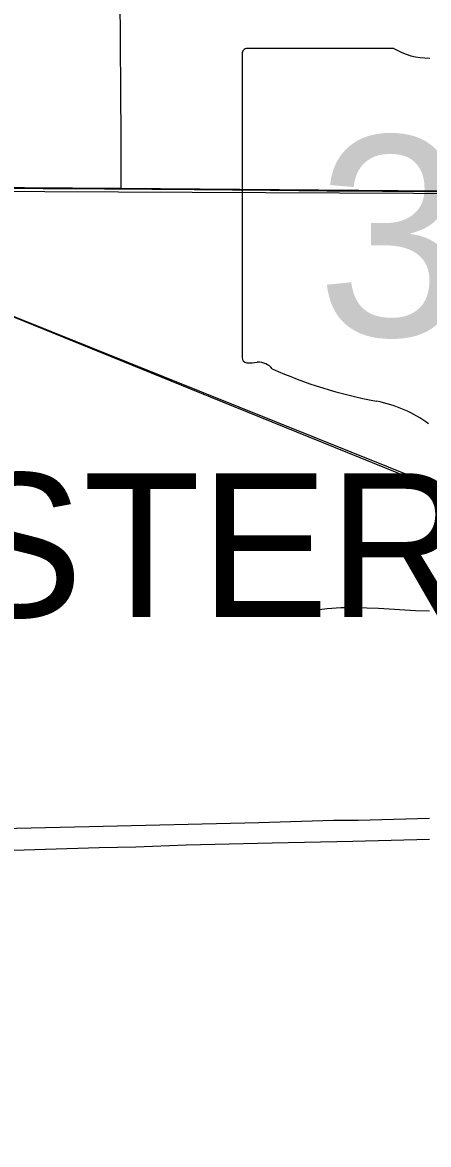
# Model space of a CAD drawing. Extents: x 0 to 34, y 0 to 22.
# Drawn here: x 7.505 to 7.773, y 19.661 to 20.4 of the extents above; entities that cross this region are included whole.
import ezdxf

# ---------------------------------------------------------------- set-up
doc = ezdxf.new("R2010")
doc.units = 0
for name, color, linetype in [('GM_X_City_Street', 7, 'Continuous'), ('GM_X_Corporation_Text', 7, 'Continuous'), ('GM_X_County_Road', 7, 'Continuous'), ('GM_X_Rail_Line', 7, 'Continuous'), ('GM_X_Section', 7, 'Continuous'), ('GM_X_State_Location', 7, 'Continuous'), ('GM_X_State_Route', 7, 'Continuous'), ('GM_X_State_Shield', 7, 'Continuous'), ('GM_X_Township_Road', 7, 'Continuous'), ('GM_X_Unincorporated', 7, 'Continuous'), ('GM_X_US_Route', 7, 'Continuous')]:
    doc.layers.add(name, color=color, linetype=linetype)

msp = doc.modelspace()

# ---------------------------------------------------------------- linework, layer by layer
at = {"layer": 'GM_X_City_Street'}
msp.add_lwpolyline([(7.57021, 20.2906), (7.57022, 20.29546), (7.57023, 20.32429), (7.57006, 20.35529), (7.56982, 20.38683), (7.56955, 20.41772), (7.56904, 20.44788), (7.56894, 20.48187), (7.56907, 20.51246), (7.56894, 20.52906), (7.56876, 20.54952), (7.56856, 20.57426), (7.56848, 20.63626), (7.56822, 20.64102), (7.56748, 20.64952), (7.56726, 20.65208)], dxfattribs=at)
at = {"layer": 'GM_X_County_Road'}
for points in [[(7.36106, 20.29205), (7.37298, 20.29201), (7.43201, 20.29156), (7.51897, 20.29096), (7.55938, 20.29065), (7.57021, 20.2906)], [(7.57021, 20.2906), (7.59042, 20.2905), (7.61843, 20.29024), (7.66858, 20.28976), (7.70584, 20.28944), (7.779, 20.28884)]]:
    msp.add_lwpolyline(points, dxfattribs=at)
at = {"layer": 'GM_X_Rail_Line'}
for points in [[(7.771, 20.09764), (7.47573, 20.21601), (7.1969, 20.32978), (7.11273, 20.36003), (7.1013, 20.36726)], [(7.32944, 20.27532), (7.50642, 20.20366), (7.62892, 20.15369), (7.77611, 20.09402), (7.80217, 20.08393), (7.8334, 20.07352), (7.85952, 20.06684), (7.87904, 20.06225), (7.89483, 20.05947), (7.92762, 20.05444), (8.13809, 20.03735), (8.17718, 20.03427), (8.20489, 20.03136), (8.23457, 20.02685), (8.24949, 20.02347), (8.26684, 20.01713), (8.27933, 20.01167), (8.29122, 20.00577)], [(7.771, 20.09764), (7.79994, 20.09698), (7.82493, 20.10159), (7.84597, 20.11408), (7.86176, 20.13184), (7.86965, 20.14893), (7.87622, 20.16603)], [(7.91905, 20.05752), (7.90253, 20.0595), (7.86307, 20.06673), (7.82296, 20.07725), (7.771, 20.09764)]]:
    msp.add_lwpolyline(points, dxfattribs=at)
at = {"layer": 'GM_X_Section'}
msp.add_lwpolyline([(7.90836, 20.28708), (7.90787, 19.27209), (6.90571, 19.27835), (6.88877, 20.29172)], close=True, dxfattribs=at)
at = {"layer": 'GM_X_State_Route'}
for points in [[(7.22061, 20.29357), (7.57, 20.29114), (7.77879, 20.28939), (7.7798, 20.1447), (7.78009, 20.09329), (7.82897, 20.07719), (7.82871, 20.02782), (7.8295, 19.87846), (7.91938, 19.88002), (7.91833, 19.86626), (7.90896, 19.74457), (7.90921, 19.73272), (7.89011, 19.46459)], [(7.57021, 20.2906), (7.55938, 20.29065), (7.51897, 20.29096), (7.43201, 20.29156), (7.37298, 20.29201), (7.36106, 20.29205)], [(7.779, 20.28884), (7.70584, 20.28944), (7.66858, 20.28976), (7.61843, 20.29024), (7.59042, 20.2905), (7.57021, 20.2906)]]:
    msp.add_lwpolyline(points, dxfattribs=at)
at = {"layer": 'GM_X_State_Shield'}
for p, q in [((7.74985, 20.38316), (7.65333, 20.38316)), ((7.65009, 20.37971), (7.65009, 20.17959))]:
    msp.add_line(p, q, dxfattribs=at)
for centre, major_axis, start_param, end_param in [((7.65386, 20.38014), (0.00382, 0), 1.712693, 3.28349), ((7.77284, 20.40639), (0.03703, 0), 4.042523, 4.731795), ((7.6539, 20.17915), (0.00385, 0), 3.00124, 4.508301), ((7.65448, 20.19963), (0.0294, 0), 4.665946, 4.897461), ((7.6605, 20.16805), (0.0106, 0), 0.519207, 1.627899), ((7.79432, 20.34785), (0.2524, 0), 4.195997, 4.488961), ((7.71907, 20.08969), (0.07897, 0), 0.823519, 1.323587)]:
    msp.add_ellipse(centre, major_axis=major_axis, ratio=0.8, start_param=start_param, end_param=end_param, dxfattribs=at)
at = {"layer": 'GM_X_Township_Road'}
msp.add_lwpolyline([(7.69368, 20.01289), (7.70588, 20.01432), (7.71508, 20.01496), (7.72431, 20.01514), (7.73968, 20.01468), (7.76424, 20.01307), (7.77346, 20.01294)], dxfattribs=at)
at = {"layer": 'GM_X_Unincorporated'}
msp.add_lwpolyline([(7.91044, 20.89996), (6.88902, 20.89996), (6.88877, 20.29172), (7.90836, 20.28708)], close=True, dxfattribs=at)
at = {"layer": 'GM_X_US_Route'}
for points in [[(7.43422, 19.86823), (7.5492, 19.87089), (7.66107, 19.87356), (7.71019, 19.8751), (7.72641, 19.87509), (7.77327, 19.87643)], [(6.39006, 19.82804), (6.41302, 19.82865), (6.48737, 19.83065), (6.53751, 19.83211), (6.59443, 19.83366), (6.66914, 19.83539), (6.686, 19.83575), (6.7389, 19.83693), (6.80398, 19.83875), (6.88235, 19.84075), (6.93121, 19.84147), (6.99336, 19.84302), (7.12678, 19.84612), (7.18274, 19.84729), (7.35028, 19.8511), (7.4496, 19.85376), (7.55573, 19.85702), (7.58002, 19.85756), (7.6132, 19.85874), (7.66967, 19.86002), (7.72293, 19.86129), (7.77334, 19.8625)]]:
    msp.add_lwpolyline(points, dxfattribs=at)

# ---------------------------------------------------------------- texts
at = {"layer": 'GM_X_Corporation_Text'}
msp.add_text('WOOSTER', height=0.094697, rotation=0.00001, dxfattribs=at).set_placement((7.14411, 20.00878))
at = {"layer": 'GM_X_State_Location'}
msp.add_text('302', height=0.000189, rotation=0.00001, dxfattribs=at).set_placement((7.74432, 20.25257))
at = {"layer": 'GM_X_State_Shield'}
msp.add_text('302', height=0.131836, dxfattribs=at).set_placement((7.69908, 20.1937))

doc.saveas('drawing.dxf')
